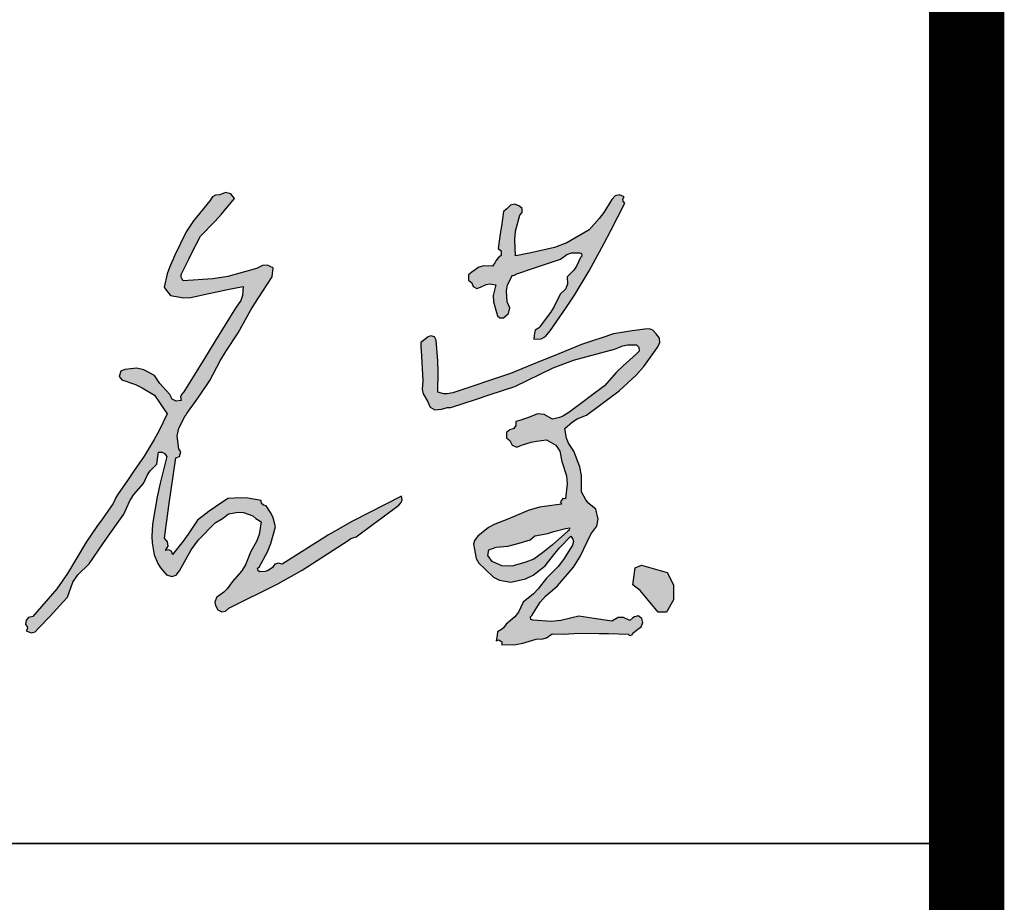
# Model space of a CAD drawing. Extents: x 1779708 to 7299578, y -1121471 to 88434.
# Tile 843 of 1056: x 6558794 to 6559448, y -964089 to -963503. Entities that reach past the tile are written whole.
import ezdxf

# ---------------------------------------------------------------- set-up
doc = ezdxf.new("R2010")
doc.units = 0
doc.header["$LTSCALE"] = 1000
doc.header["$MEASUREMENT"] = 0
for name, color, linetype in [('PUB_TITLE', 4, 'CONTINUOUS'), ('可见线', 6, 'CONTINUOUS'), ('电子签', 2, 'CONTINUOUS')]:
    doc.layers.add(name, color=color, linetype=linetype)

# ---------------------------------------------------------------- blocks, each defined once
blk = doc.blocks.new('A$C5DA54128')
at = {"layer": '电子签'}
h = blk.add_hatch(color=256, dxfattribs=at)
h.dxf.hatch_style = 1
h.paths.add_polyline_path([(1025.1, 439.8), (1026.4, 441.6), (1027, 442.5), (1028.3, 444.4), (1043.6, 466.4), (1051.3, 477.4), (1066.6, 499.5), (1083.9, 531.9), (1093.3, 547.8), (1113.4, 578.6), (1134.7, 616.5), (1146, 635.1), (1169.8, 671.6), (1170.6, 677.5), (1171, 680.5), (1171.9, 686.4), (1161.6, 690.8), (1153.9, 690.6), (1144, 685.4), (1096.4, 672.2), (1071.5, 668), (1022.3, 665.1), (1019.7, 668.7), (1018.9, 671.2), (1018.8, 675.7), (1031.5, 701.1), (1037.9, 713.8), (1050.7, 739.3), (1074.6, 763.3), (1086, 775.8), (1107.7, 801.8), (1101.1, 809.4), (1092.7, 811.5), (1083.3, 807.8), (1075.6, 807), (1070.9, 804.2), (1066.7, 797.6), (1039.1, 764.7), (1027, 746.1), (1008.2, 707.5), (999.2, 687.1), (995.6, 676.3), (990.4, 654.5), (994.7, 648.8), (996.8, 646), (1001, 640.3), (1023.1, 636.8), (1035.1, 637.2), (1056.9, 642.4), (1082.9, 647.8), (1095.9, 650.5), (1122, 655.7), (1120.6, 640.5), (1117.8, 632.3), (1109.2, 619.7), (1074.8, 564), (1057.7, 536.2), (1023.4, 480.5), (1019.2, 476.1), (1017.9, 472), (1018.8, 466), (1010.3, 465.1), (1003.9, 468.6), (1000.1, 476.3), (988.9, 488.1), (983.6, 494.4), (974.3, 507.8), (956.7, 517.3), (945.1, 519.6), (925.2, 517.4), (918.5, 514.9), (915.9, 506.1), (920.2, 500.4), (942.9, 492.5), (954, 487.3), (974.6, 474.9), (982.9, 462.6), (987.1, 456.4), (995.4, 444.1), (981.5, 415.3), (973.9, 401.2), (957.5, 373.8), (939.6, 348), (930.7, 335.2), (912.8, 309.5), (910, 303.8), (908.6, 301), (905.7, 295.3), (887.9, 269.6), (878.9, 256.8), (861.1, 231), (830.2, 178.6), (812.2, 153.5), (772.5, 107.4), (765.5, 105.6), (761.4, 101.1), (760.4, 94), (763.2, 90.9), (763.6, 87.3), (761.5, 83.7), (769.4, 80.5), (776.5, 82), (782.3, 88.3), (801.5, 108.7), (811, 119), (830.2, 139.5), (839.1, 164.3), (847, 176.5), (866, 195), (888.9, 228), (900.4, 244.6), (923.4, 277.6), (933.5, 299.6), (940.3, 310.1), (956, 328.5), (962.7, 342.7), (967.4, 349.4), (978.3, 360.6), (979.5, 368.6), (980, 372.5), (981.2, 380.4), (987.5, 380.3), (991.4, 378.3), (995.3, 373.3), (983.8, 328.7), (979, 306.1), (971.4, 260.6), (970.1, 240.2), (970.7, 229.7), (974.2, 209.6), (980, 195.2), (984.4, 188.1), (994.7, 176.4), (1003.3, 173.9), (1010.5, 176.3), (1015.9, 183.4), (1035.2, 218.3), (1047.5, 234.8), (1075.4, 263.2), (1084.7, 268.5), (1089.2, 271.4), (1097.7, 277.7), (1113.5, 280.7), (1122.6, 280), (1137.7, 274.5), (1143, 270.3), (1145.7, 268.4), (1151.5, 264.9), (1148.5, 243.7), (1144.8, 232.9), (1134, 214.4), (1125.5, 193.1), (1119.3, 182.8), (1104.3, 165.6), (1095.5, 153.4), (1089.9, 147.8), (1077.7, 139.1), (1075, 131.3), (1075.6, 125.7), (1079.8, 118.6), (1086.3, 115.2), (1092.5, 116.1), (1097.8, 121), (1179.6, 161.4), (1219.6, 184.2), (1296, 233.9), (1300.9, 237.1), (1303.8, 238.3), (1309.5, 239.5), (1337.8, 260.7), (1352, 271.3), (1380.3, 292.5), (1384.4, 297), (1385.7, 300.9), (1384.9, 307), (1303.6, 265.6), (1263.8, 242.9), (1186.7, 194.1), (1180.3, 196.2), (1174.7, 194.3), (1170.8, 188.8), (1163.4, 183.8), (1158.5, 182.2), (1149.6, 181.8), (1146.6, 183), (1145.8, 187.4), (1148.2, 189.6), (1162.2, 214.8), (1167.8, 228.5), (1175.5, 256.4), (1171.8, 271.2), (1168.6, 278.6), (1160.3, 291.4), (1155.4, 292.2), (1152.3, 295.3), (1151.5, 300.3), (1129.7, 304.1), (1118.4, 304.7), (1096.3, 303.2), (1075.7, 289.6), (1065.5, 282.4), (1045.7, 267.5), (1030.3, 244), (1022, 232.5), (1004.6, 210.3), (1003.1, 215.5), (998.2, 218.3), (992.9, 217), (997.1, 224.1), (996.4, 231.4), (990.9, 237.6), (998.6, 291), (1002.4, 317.7), (1010.2, 371.2), (1015.9, 373.3), (1018.2, 380.7), (1014.8, 385.7), (1012.4, 407.6), (1014.8, 420.3)])
h = blk.add_hatch(color=256, dxfattribs=at)
h.dxf.hatch_style = 1
h.paths.add_polyline_path([(1649, 700.9), (1659.7, 708.9), (1667.4, 711.4), (1683.5, 711.4), (1684.6, 705.8), (1682.2, 703.7), (1675.6, 689.5), (1670.9, 682.7), (1659.9, 671.5), (1660.4, 659.2), (1657.2, 651.3), (1648.2, 642.9), (1638.7, 622.1), (1632.6, 612.1), (1618.4, 594.1), (1613.9, 587.2), (1606.7, 583.2), (1605.9, 577.2), (1605.4, 574.3), (1604.6, 568.3), (1616.8, 568.7), (1624.3, 572.5), (1631.8, 582.1), (1659, 621), (1672, 640.9), (1696.7, 681.4), (1720.8, 726.3), (1732.6, 748.8), (1755.9, 794.1), (1753.2, 797.1), (1752.8, 800.8), (1754.9, 804.3), (1747, 807.6), (1739.8, 806), (1734, 799.8), (1720.9, 778.4), (1713.2, 768.2), (1696.5, 749.6), (1659.6, 728.3), (1638.9, 720.2), (1597.4, 710.9), (1588, 709.2), (1583.4, 708.3), (1574, 706.7), (1572.9, 733.7), (1574.4, 747.7), (1581.2, 773.8), (1585.4, 778.3), (1585.2, 784.8), (1580.9, 789), (1573, 792.3), (1565.8, 790.7), (1560, 784.5), (1557.7, 782.8), (1554.3, 780.2), (1550.8, 755.5), (1549, 743.1), (1545.4, 718.4), (1550.3, 714.8), (1550.5, 707), (1545.7, 703.2), (1541.6, 697.9), (1539.7, 695.1), (1536.2, 689.4), (1521.8, 689.9), (1513.5, 687.4), (1501.8, 679.2), (1496.3, 674.8), (1496.3, 665.9), (1501.8, 661.5), (1503.8, 655.5), (1510, 652.4), (1515.9, 654.4), (1525.3, 659), (1531.5, 659.9), (1541.8, 658.3), (1537.3, 640.6), (1537.5, 630.1), (1542.8, 612.6), (1544.2, 607), (1548.2, 603.7), (1554.1, 603.4), (1562.5, 610.6), (1564.7, 620.1), (1560.5, 630.3), (1559.2, 648.3), (1561.2, 658.4), (1569.4, 674.5), (1571.5, 673.9), (1573.3, 674.5), (1574.7, 676.2), (1604.4, 686.1), (1619.3, 691)])
h.paths.add_polyline_path([(1573, 489.5), (1636.7, 520.3), (1670.4, 532.9), (1738.6, 551.5), (1752.5, 556.8), (1760.2, 558.4), (1775, 558.9), (1779.4, 554.6), (1779.5, 548.1), (1775.4, 543.7), (1752.9, 523.7), (1742.2, 513.1), (1722.2, 490.7), (1698.4, 472.9), (1686.5, 464), (1662.7, 446.2), (1652.8, 440.2), (1647.2, 437.8), (1635.9, 435), (1622, 443.1), (1610.9, 444), (1595.9, 438.2), (1587.5, 435), (1583.3, 433.6), (1574.7, 431.2), (1574.9, 424.5), (1571.4, 419.6), (1565.1, 417.4), (1559.5, 413), (1559.5, 404.1), (1565.1, 399.7), (1568.5, 392.2), (1576.5, 388.9), (1584.2, 391.9), (1600.5, 396.8), (1609, 398.6), (1625.9, 401), (1641.1, 391.9), (1647.9, 382), (1651, 364.6), (1658.9, 341.1), (1660.3, 327.6), (1657.2, 303), (1652.8, 303.2), (1649.1, 298), (1650.8, 293.8), (1614, 288.8), (1595.5, 283.6), (1561.3, 268.9), (1539.9, 261), (1529.4, 255.1), (1511.8, 240.6), (1505.9, 233.8), (1504.3, 227.6), (1506.1, 218.7), (1508.8, 204), (1513.1, 196.1), (1524.1, 185.8), (1537.9, 172.8), (1547.8, 167.8), (1566.5, 164.5), (1591.1, 170), (1603.7, 176), (1623.5, 191.7), (1639.6, 212.2), (1648.1, 222.1), (1666, 241.1), (1669.7, 236), (1670.5, 231.7), (1668.8, 225.6), (1654.2, 201.9), (1645.3, 190.7), (1625.5, 171.2), (1612.1, 153.5), (1604.2, 145.3), (1586.9, 131.3), (1579.3, 114.6), (1573.1, 106.6), (1558.9, 94.9), (1554.3, 88.6), (1551.2, 85.7), (1544.4, 81.8), (1543.6, 75.9), (1543.1, 72.9), (1542.3, 67), (1546.4, 68.7), (1551.6, 65.1), (1551.5, 60.6), (1574.6, 61), (1586.5, 62.9), (1608.4, 70), (1619.6, 70.1), (1625.9, 72.2), (1635, 78.8), (1653.2, 78.2), (1662.4, 78.4), (1680.6, 79.8), (1712.8, 79.2), (1729, 78.9), (1761.2, 78.3), (1763.4, 76), (1767.8, 76.8), (1769, 79.7), (1774.7, 83.9), (1777.5, 86.1), (1783.2, 90.3), (1785.9, 97.4), (1784.2, 103.9), (1778.2, 108.7), (1772.1, 106.8), (1769, 105), (1764.4, 100.6), (1753.4, 105.8), (1744.8, 105.6), (1734, 99.9), (1712.2, 103.1), (1701.3, 104.6), (1679.6, 107.8), (1649.6, 100.7), (1633.6, 99.3), (1600.1, 101.3), (1599.1, 106.8), (1601.4, 109), (1615.3, 131), (1624.2, 141.4), (1643.9, 158.4), (1670.4, 189.3), (1681.9, 207.1), (1699.2, 243.9), (1709.3, 257.7), (1711.6, 269), (1707.8, 285.6), (1696.1, 294.9), (1691, 301.1), (1684.1, 314.3), (1683.9, 341.8), (1681.1, 356.2), (1671.1, 381.9), (1662.2, 395.3), (1659, 403.5), (1656.3, 419.4), (1668.9, 430.9), (1676.6, 435.7), (1692.4, 442), (1714, 458), (1724.7, 466.1), (1746.3, 482.2), (1774.5, 508), (1787.5, 522.7), (1809.7, 553.9), (1814.1, 561.9), (1813.6, 569.6), (1807.9, 576.9), (1802.6, 583.1), (1797.1, 585.4), (1788.9, 584.7), (1768.2, 581.8), (1757.8, 580.2), (1737.2, 577), (1716, 569.9), (1705.4, 566.4), (1684.1, 559.4), (1636.9, 539.9), (1613.2, 530.2), (1565.9, 510.8), (1527.7, 498.1), (1508.6, 491.7), (1470.4, 479.1), (1460.6, 477.1), (1455, 477.4), (1445.3, 480.2), (1445.8, 514.7), (1445.3, 532), (1442.6, 566.5), (1439.7, 571.8), (1433.6, 573.8), (1428.1, 571.1), (1423.6, 567.7), (1421.3, 566), (1416.8, 562.6), (1417.1, 557.5), (1417.2, 555), (1417.5, 549.9), (1418.6, 529.5), (1419.1, 519.3), (1420.2, 498.9), (1419.1, 485.1), (1420.9, 477), (1428, 465), (1432.6, 455.3), (1440.5, 450.7), (1451.3, 451.5), (1458.8, 454.3), (1466.8, 454.3), (1509.3, 468.4), (1530.5, 475.4)])
h.paths.add_polyline_path([(1606.3, 241.5), (1627.7, 245.3), (1638.1, 248.4), (1655, 252.9), (1663.7, 254.7), (1663.6, 250.8), (1661.3, 248.9), (1635.7, 226.4), (1619.2, 213.4), (1604.5, 202.5), (1589.9, 196.9), (1568.2, 190.8), (1551.3, 191.7), (1535.4, 198.6), (1528.4, 208.8), (1529.7, 217.9), (1541.9, 222.3), (1561.4, 224.1), (1580.6, 229), (1598.4, 234.9)], flags=16)
h.paths.add_polyline_path([(1836.7, 160), (1826.2, 180.7), (1783.6, 192.7), (1773.3, 188.4), (1769.3, 160.1), (1781.4, 150.6), (1811.4, 114.4), (1825, 114.7), (1836.9, 134.9)])
for p, q in [((1070.9, 804.2), (1066.7, 797.6)), ((1075.6, 807), (1070.9, 804.2)), ((1083.3, 807.8), (1075.6, 807)), ((1092.7, 811.5), (1083.3, 807.8)), ((1086, 775.8), (1107.7, 801.8)), ((1101.1, 809.4), (1092.7, 811.5)), ((1107.7, 801.8), (1101.1, 809.4)), ((1739.8, 806), (1734, 799.8)), ((1747, 807.6), (1739.8, 806)), ((1754.9, 804.3), (1747, 807.6)), ((1752.8, 800.8), (1754.9, 804.3)), ((1066.7, 797.6), (1039.1, 764.7)), ((1565.8, 790.7), (1560, 784.5)), ((1573, 792.3), (1565.8, 790.7)), ((1580.9, 789), (1573, 792.3)), ((1585.2, 784.8), (1580.9, 789)), ((1734, 799.8), (1720.9, 778.4)), ((1732.6, 748.8), (1755.9, 794.1)), ((1753.2, 797.1), (1752.8, 800.8)), ((1755.9, 794.1), (1753.2, 797.1)), ((1074.6, 763.3), (1086, 775.8)), ((1554.3, 780.2), (1550.8, 755.5)), ((1556.6, 781.9), (1554.3, 780.2)), ((1557.7, 782.8), (1556.6, 781.9)), ((1560, 784.5), (1557.7, 782.8)), ((1574.4, 747.7), (1581.2, 773.8)), ((1581.2, 773.8), (1585.4, 778.3)), ((1585.4, 778.3), (1585.2, 784.8)), ((1720.9, 778.4), (1713.2, 768.2)), ((1039.1, 764.7), (1027, 746.1)), ((1050.7, 739.3), (1074.6, 763.3)), ((1550.8, 755.5), (1549, 743.1)), ((1713.2, 768.2), (1696.5, 749.6)), ((1027, 746.1), (1008.2, 707.5)), ((1037.9, 713.8), (1050.7, 739.3)), ((1549, 743.1), (1545.4, 718.4)), ((1572.9, 733.7), (1574.4, 747.7)), ((1696.5, 749.6), (1659.6, 728.3)), ((1720.8, 726.3), (1732.6, 748.8)), ((1574, 706.7), (1572.9, 733.7)), ((1638.9, 720.2), (1597.4, 710.9)), ((1659.6, 728.3), (1638.9, 720.2)), ((1696.7, 681.4), (1720.8, 726.3)), ((1008.2, 707.5), (999.2, 687.1)), ((1031.5, 701.1), (1037.9, 713.8)), ((1545.4, 718.4), (1550.3, 714.8)), ((1550.5, 707), (1545.7, 703.2)), ((1550.3, 714.8), (1550.5, 707)), ((1583.4, 708.3), (1574, 706.7)), ((1588, 709.2), (1583.4, 708.3)), ((1597.4, 710.9), (1588, 709.2)), ((1649, 700.9), (1659.7, 708.9)), ((1659.7, 708.9), (1667.4, 711.4)), ((1667.4, 711.4), (1680.8, 711.4)), ((1682.2, 703.7), (1675.6, 689.5)), ((1680.8, 711.4), (1683.8, 710.2)), ((1684.6, 705.8), (1682.2, 703.7)), ((1683.8, 710.2), (1684.6, 705.8)), ((999.2, 687.1), (995.6, 676.3)), ((1018.8, 675.7), (1031.5, 701.1)), ((1153.9, 690.6), (1144, 685.4)), ((1161.6, 690.8), (1153.9, 690.6)), ((1171.9, 686.4), (1161.6, 690.8)), ((1513.5, 687.4), (1501.8, 679.2)), ((1521.8, 689.9), (1513.5, 687.4)), ((1536.2, 689.4), (1521.8, 689.9)), ((1539.7, 695.1), (1536.2, 689.4)), ((1541.6, 697.9), (1539.7, 695.1)), ((1545.7, 703.2), (1541.6, 697.9)), ((1604.4, 686.1), (1619.3, 691)), ((1619.3, 691), (1649, 700.9)), ((1675.6, 689.5), (1670.9, 682.7)), ((995.6, 676.3), (990.4, 654.5)), ((1018.9, 671.2), (1018.8, 675.7)), ((1019.7, 668.7), (1018.9, 671.2)), ((1096.4, 672.2), (1071.5, 668)), ((1144, 685.4), (1096.4, 672.2)), ((1146, 635.1), (1169.8, 671.6)), ((1169.8, 671.6), (1170.6, 677.5)), ((1170.6, 677.5), (1171, 680.5)), ((1171, 680.5), (1171.9, 686.4)), ((1501.8, 679.2), (1496.3, 674.8)), ((1496.3, 674.8), (1496.3, 665.9)), ((1561.2, 658.4), (1569.4, 674.5)), ((1569.4, 674.5), (1571.5, 673.9)), ((1571.5, 673.9), (1573.3, 674.5)), ((1573.3, 674.5), (1574.7, 676.2)), ((1574.7, 676.2), (1604.4, 686.1)), ((1670.9, 682.7), (1659.9, 671.5)), ((1659.9, 671.5), (1660.4, 659.2)), ((1672, 640.9), (1696.7, 681.4)), ((990.4, 654.5), (994.7, 648.8)), ((1022.3, 665.1), (1019.7, 668.7)), ((1071.5, 668), (1022.3, 665.1)), ((1095.9, 650.5), (1122, 655.7)), ((1122, 655.7), (1120.6, 640.5)), ((1496.3, 665.9), (1501.8, 661.5)), ((1501.8, 661.5), (1503.8, 655.5)), ((1503.8, 655.5), (1510, 652.4)), ((1510, 652.4), (1515.9, 654.4)), ((1515.9, 654.4), (1525.3, 659)), ((1525.3, 659), (1531.5, 659.9)), ((1531.5, 659.9), (1541.8, 658.3)), ((1541.8, 658.3), (1537.3, 640.6)), ((1559.2, 648.3), (1561.2, 658.4)), ((1660.4, 659.2), (1657.2, 651.3)), ((994.7, 648.8), (996.8, 646)), ((996.8, 646), (1001, 640.3)), ((1001, 640.3), (1023.1, 636.8)), ((1035.1, 637.2), (1056.9, 642.4)), ((1056.9, 642.4), (1082.9, 647.8)), ((1082.9, 647.8), (1095.9, 650.5)), ((1120.6, 640.5), (1117.8, 632.3)), ((1537.3, 640.6), (1537.5, 630.1)), ((1560.5, 630.3), (1559.2, 648.3)), ((1648.2, 642.9), (1638.7, 622.1)), ((1657.2, 651.3), (1648.2, 642.9)), ((1659, 621), (1672, 640.9)), ((1023.1, 636.8), (1035.1, 637.2)), ((1117.8, 632.3), (1109.2, 619.7)), ((1134.7, 616.5), (1146, 635.1)), ((1537.5, 630.1), (1542.8, 612.6)), ((1564.7, 620.1), (1560.5, 630.3)), ((1638.7, 622.1), (1632.6, 612.1)), ((1109.2, 619.7), (1074.8, 564)), ((1113.4, 578.6), (1134.7, 616.5)), ((1542.8, 612.6), (1544.2, 607)), ((1544.2, 607), (1548.2, 603.7)), ((1554.1, 603.4), (1562.5, 610.6)), ((1562.5, 610.6), (1564.7, 620.1)), ((1632.6, 612.1), (1618.4, 594.1)), ((1631.8, 582.1), (1659, 621)), ((1548.2, 603.7), (1554.1, 603.4)), ((1618.4, 594.1), (1614.9, 588.8)), ((1093.3, 547.8), (1113.4, 578.6)), ((1433.6, 573.8), (1428.1, 571.1)), ((1439.7, 571.8), (1433.6, 573.8)), ((1605.4, 574.3), (1604.6, 568.3)), ((1605.9, 577.2), (1605.4, 574.3)), ((1606.7, 583.2), (1605.9, 577.2)), ((1612.3, 586.3), (1606.7, 583.2)), ((1614.9, 588.8), (1612.3, 586.3)), ((1624.3, 572.5), (1631.8, 582.1)), ((1737.2, 577), (1716, 569.9)), ((1757.8, 580.2), (1737.2, 577)), ((1768.2, 581.8), (1757.8, 580.2)), ((1788.9, 584.7), (1768.2, 581.8)), ((1797.1, 585.4), (1788.9, 584.7)), ((1802.6, 583.1), (1797.1, 585.4)), ((1807.9, 576.9), (1802.6, 583.1)), ((1813.6, 569.6), (1807.9, 576.9)), ((1074.8, 564), (1057.7, 536.2)), ((1421.3, 566), (1416.8, 562.6)), ((1416.8, 562.6), (1417.1, 557.5)), ((1417.1, 557.5), (1417.2, 555)), ((1423.6, 567.7), (1421.3, 566)), ((1428.1, 571.1), (1423.6, 567.7)), ((1442.6, 566.5), (1439.7, 571.8)), ((1445.3, 532), (1442.6, 566.5)), ((1604.6, 568.3), (1616.8, 568.7)), ((1616.8, 568.7), (1624.3, 572.5)), ((1684.1, 559.4), (1636.9, 539.9)), ((1705.4, 566.4), (1684.1, 559.4)), ((1716, 569.9), (1705.4, 566.4)), ((1738.6, 551.5), (1752.5, 556.8)), ((1752.5, 556.8), (1760.2, 558.4)), ((1760.2, 558.4), (1775, 558.9)), ((1775, 558.9), (1779.4, 554.6)), ((1809.7, 553.9), (1814.1, 561.9)), ((1814.1, 561.9), (1813.6, 569.6)), ((1083.9, 531.9), (1093.3, 547.8)), ((1417.2, 555), (1417.5, 549.9)), ((1417.5, 549.9), (1418.6, 529.5)), ((1636.9, 539.9), (1613.2, 530.2)), ((1670.4, 532.9), (1738.6, 551.5)), ((1775.4, 543.7), (1752.9, 523.7)), ((1779.5, 548.1), (1775.4, 543.7)), ((1779.4, 554.6), (1779.5, 548.1)), ((1787.5, 522.7), (1809.7, 553.9)), ((1057.7, 536.2), (1023.4, 480.5)), ((1066.6, 499.5), (1083.9, 531.9)), ((1418.6, 529.5), (1419.1, 519.3)), ((1445.8, 514.7), (1445.3, 532)), ((1613.2, 530.2), (1565.9, 510.8)), ((1636.7, 520.3), (1670.4, 532.9)), ((1752.9, 523.7), (1742.2, 513.1)), ((918.5, 514.9), (915.9, 506.1)), ((925.2, 517.4), (918.5, 514.9)), ((945.1, 519.6), (925.2, 517.4)), ((956.7, 517.3), (945.1, 519.6)), ((974.3, 507.8), (956.7, 517.3)), ((983.6, 494.4), (974.3, 507.8)), ((1419.1, 519.3), (1420.2, 498.9)), ((1445.3, 480.2), (1445.8, 514.7)), ((1565.9, 510.8), (1527.7, 498.1)), ((1573, 489.5), (1636.7, 520.3)), ((1742.2, 513.1), (1722.2, 490.7)), ((1746.3, 482.2), (1774.5, 508)), ((1774.5, 508), (1787.5, 522.7)), ((915.9, 506.1), (920.2, 500.4)), ((920.2, 500.4), (942.9, 492.5)), ((942.9, 492.5), (954, 487.3)), ((988.9, 488.1), (983.6, 494.4)), ((1051.3, 477.4), (1066.6, 499.5)), ((1420.2, 498.9), (1419.1, 485.1)), ((1508.6, 491.7), (1470.4, 479.1)), ((1527.7, 498.1), (1508.6, 491.7)), ((1722.2, 490.7), (1698.4, 472.9)), ((954, 487.3), (974.6, 474.9)), ((974.6, 474.9), (982.9, 462.6)), ((1000.1, 476.3), (988.9, 488.1)), ((1003.9, 468.6), (1000.1, 476.3)), ((1019.2, 476.1), (1017.9, 472)), ((1023.4, 480.5), (1019.2, 476.1)), ((1043.6, 466.4), (1051.3, 477.4)), ((1419.1, 485.1), (1420.9, 477)), ((1420.9, 477), (1428, 465)), ((1455, 477.4), (1445.3, 480.2)), ((1460.6, 477.1), (1455, 477.4)), ((1470.4, 479.1), (1460.6, 477.1)), ((1509.3, 468.4), (1530.5, 475.4)), ((1530.5, 475.4), (1573, 489.5)), ((1724.7, 466.1), (1746.3, 482.2)), ((982.9, 462.6), (987.1, 456.4)), ((1010.3, 465.1), (1003.9, 468.6)), ((1018.8, 466), (1010.3, 465.1)), ((1017.9, 472), (1018.8, 466)), ((1028.3, 444.4), (1043.6, 466.4)), ((1428, 465), (1432.6, 455.3)), ((1466.8, 454.3), (1509.3, 468.4)), ((1686.5, 464), (1662.7, 446.2)), ((1698.4, 472.9), (1686.5, 464)), ((1692.4, 442), (1714, 458)), ((1714, 458), (1724.7, 466.1)), ((995.4, 444.1), (981.5, 415.3)), ((987.1, 456.4), (995.4, 444.1)), ((1026.4, 441.6), (1027, 442.5)), ((1027, 442.5), (1028.3, 444.4)), ((1432.6, 455.3), (1440.5, 450.7)), ((1440.5, 450.7), (1451.3, 451.5)), ((1451.3, 451.5), (1457.2, 453.7)), ((1457.2, 453.7), (1460.5, 454.3)), ((1460.5, 454.3), (1466.8, 454.3)), ((1610.9, 444), (1595.9, 438.2)), ((1622, 443.1), (1610.9, 444)), ((1635.9, 435), (1622, 443.1)), ((1662.7, 446.2), (1652.8, 440.2)), ((1676.6, 435.7), (1692.4, 442)), ((1014.8, 420.3), (1025.1, 439.8)), ((1025.1, 439.8), (1026.4, 441.6)), ((1583.3, 433.6), (1574.7, 431.2)), ((1574.7, 431.2), (1574.9, 424.5)), ((1587.5, 435), (1583.3, 433.6)), ((1595.9, 438.2), (1587.5, 435)), ((1647.2, 437.8), (1635.9, 435)), ((1652.8, 440.2), (1647.2, 437.8)), ((1656.3, 419.4), (1668.9, 430.9)), ((1668.9, 430.9), (1676.6, 435.7)), ((981.5, 415.3), (973.9, 401.2)), ((1012.4, 407.6), (1014.8, 420.3)), ((1565.1, 417.4), (1559.5, 413)), ((1559.5, 413), (1559.5, 404.1)), ((1571.4, 419.6), (1565.1, 417.4)), ((1574.9, 424.5), (1571.4, 419.6)), ((1659, 403.5), (1656.3, 419.4)), ((973.9, 401.2), (957.5, 373.8)), ((1014.8, 385.7), (1012.4, 407.6)), ((1559.5, 404.1), (1565.1, 399.7)), ((1565.1, 399.7), (1568.5, 392.2)), ((1584.2, 391.9), (1600.5, 396.8)), ((1600.5, 396.8), (1609, 398.6)), ((1609, 398.6), (1625.9, 401)), ((1625.9, 401), (1641.1, 391.9)), ((1662.2, 395.3), (1659, 403.5)), ((1671.1, 381.9), (1662.2, 395.3)), ((980, 372.5), (981.2, 380.4)), ((981.2, 380.4), (987.5, 380.3)), ((987.5, 380.3), (991.4, 378.3)), ((991.4, 378.3), (995.3, 373.3)), ((1018.2, 380.7), (1014.8, 385.7)), ((1015.9, 373.3), (1018.2, 380.7)), ((1568.5, 392.2), (1576.5, 388.9)), ((1576.5, 388.9), (1584.2, 391.9)), ((1641.1, 391.9), (1647.9, 382)), ((1647.9, 382), (1651, 364.6)), ((1681.1, 356.2), (1671.1, 381.9)), ((957.5, 373.8), (939.6, 348)), ((967.4, 349.4), (978.3, 360.6)), ((978.3, 360.6), (979.5, 368.6)), ((979.5, 368.6), (980, 372.5)), ((995.3, 373.3), (983.8, 328.7)), ((1002.4, 317.7), (1010.2, 371.2)), ((1010.2, 371.2), (1015.9, 373.3)), ((1651, 364.6), (1658.9, 341.1)), ((939.6, 348), (930.7, 335.2)), ((962.7, 342.7), (967.4, 349.4)), ((1683.9, 341.8), (1681.1, 356.2)), ((930.7, 335.2), (912.8, 309.5)), ((940.3, 310.1), (956, 328.5)), ((956, 328.5), (962.7, 342.7)), ((983.8, 328.7), (979, 306.1)), ((1660.3, 327.6), (1657.2, 303)), ((1658.9, 341.1), (1660.3, 327.6)), ((1684.1, 314.3), (1683.9, 341.8)), ((998.6, 291), (1002.4, 317.7)), ((1691, 301.1), (1684.1, 314.3)), ((905.7, 295.3), (887.9, 269.6)), ((908.6, 301), (905.7, 295.3)), ((910, 303.8), (908.6, 301)), ((912.8, 309.5), (910, 303.8)), ((923.4, 277.6), (933.5, 299.6)), ((933.5, 299.6), (940.3, 310.1)), ((979, 306.1), (971.4, 260.6)), ((1096.3, 303.2), (1075.7, 289.6)), ((1118.4, 304.7), (1096.3, 303.2)), ((1129.7, 304.1), (1118.4, 304.7)), ((1151.5, 300.3), (1129.7, 304.1)), ((1152.3, 295.3), (1151.5, 300.3)), ((1155.4, 292.2), (1152.3, 295.3)), ((1384.9, 307), (1303.6, 265.6)), ((1380.3, 292.5), (1384.4, 297)), ((1384.4, 297), (1385.7, 300.9)), ((1385.7, 300.9), (1384.9, 307)), ((1652.8, 303.2), (1649.1, 298)), ((1649.1, 298), (1650.8, 293.8)), ((1657.2, 303), (1652.8, 303.2)), ((1696.1, 294.9), (1691, 301.1)), ((1707.8, 285.6), (1696.1, 294.9)), ((990.9, 237.6), (998.6, 291)), ((1065.5, 282.4), (1045.7, 267.5)), ((1075.7, 289.6), (1065.5, 282.4)), ((1097.7, 277.7), (1113.5, 280.7)), ((1113.5, 280.7), (1122.6, 280)), ((1122.6, 280), (1137.7, 274.5)), ((1160.3, 291.4), (1155.4, 292.2)), ((1168.6, 278.6), (1160.3, 291.4)), ((1171.8, 271.2), (1168.6, 278.6)), ((1352, 271.3), (1380.3, 292.5)), ((1595.5, 283.6), (1561.3, 268.9)), ((1614, 288.8), (1595.5, 283.6)), ((1650.8, 293.8), (1614, 288.8)), ((1711.6, 269), (1707.8, 285.6)), ((887.9, 269.6), (878.9, 256.8)), ((900.4, 244.6), (923.4, 277.6)), ((1045.7, 267.5), (1030.3, 244)), ((1047.5, 234.8), (1075.4, 263.2)), ((1075.4, 263.2), (1084.7, 268.5)), ((1084.7, 268.5), (1089.2, 271.4)), ((1089.2, 271.4), (1097.7, 277.7)), ((1137.7, 274.5), (1143, 270.3)), ((1143, 270.3), (1145.7, 268.4)), ((1145.7, 268.4), (1151.5, 264.9)), ((1151.5, 264.9), (1148.5, 243.7)), ((1175.5, 256.4), (1171.8, 271.2)), ((1303.6, 265.6), (1263.8, 242.9)), ((1337.8, 260.7), (1352, 271.3)), ((1561.3, 268.9), (1539.9, 261)), ((1709.3, 257.7), (1711.6, 269)), ((878.9, 256.8), (861.1, 231)), ((971.4, 260.6), (970.1, 240.2)), ((1167.8, 228.5), (1175.5, 256.4)), ((1309.5, 239.5), (1337.8, 260.7)), ((1529.4, 255.1), (1511.8, 240.6)), ((1539.9, 261), (1529.4, 255.1)), ((1699.2, 243.9), (1709.3, 257.7)), ((861.1, 231), (830.2, 178.6)), ((888.9, 228), (900.4, 244.6)), ((970.1, 240.2), (970.7, 229.7)), ((970.7, 229.7), (974.2, 209.6)), ((996.4, 231.4), (990.9, 237.6)), ((997.1, 224.1), (996.4, 231.4)), ((1022, 232.5), (1004.6, 210.3)), ((1030.3, 244), (1022, 232.5)), ((1035.2, 218.3), (1047.5, 234.8)), ((1144.8, 232.9), (1134, 214.4)), ((1148.5, 243.7), (1144.8, 232.9)), ((1263.8, 242.9), (1186.7, 194.1)), ((1219.6, 184.2), (1296, 233.9)), ((1296, 233.9), (1300.9, 237.1)), ((1300.9, 237.1), (1303.8, 238.3)), ((1303.8, 238.3), (1309.5, 239.5)), ((1505.9, 233.8), (1504.3, 227.6)), ((1511.8, 240.6), (1505.9, 233.8)), ((1648.1, 222.1), (1666, 241.1)), ((1666, 241.1), (1669.7, 236)), ((1670.5, 231.7), (1668.8, 225.6)), ((1669.7, 236), (1670.5, 231.7)), ((1681.9, 207.1), (1699.2, 243.9)), ((866, 195), (888.9, 228)), ((992.9, 217), (997.1, 224.1)), ((998.2, 218.3), (992.9, 217)), ((1003.1, 215.5), (998.2, 218.3)), ((1004.6, 210.3), (1003.1, 215.5)), ((1015.9, 183.4), (1035.2, 218.3)), ((1134, 214.4), (1125.5, 193.1)), ((1148.2, 189.6), (1162.2, 214.8)), ((1162.2, 214.8), (1167.8, 228.5)), ((1504.3, 227.6), (1506.1, 218.7)), ((1506.1, 218.7), (1508.8, 204)), ((1639.6, 212.2), (1648.1, 222.1)), ((1668.8, 225.6), (1654.2, 201.9)), ((974.2, 209.6), (980, 195.2)), ((1508.8, 204), (1513.1, 196.1)), ((1623.5, 191.7), (1639.6, 212.2)), ((1654.2, 201.9), (1645.3, 190.7)), ((1670.4, 189.3), (1681.9, 207.1)), ((847, 176.5), (866, 195)), ((980, 195.2), (984.4, 188.1)), ((984.4, 188.1), (994.7, 176.4)), ((1010.5, 176.3), (1015.9, 183.4)), ((1119.3, 182.8), (1104.3, 165.6)), ((1125.5, 193.1), (1119.3, 182.8)), ((1145.8, 187.4), (1148.2, 189.6)), ((1146.6, 183), (1145.8, 187.4)), ((1149.6, 181.8), (1146.6, 183)), ((1158.5, 182.2), (1149.6, 181.8)), ((1163.4, 183.8), (1158.5, 182.2)), ((1170.8, 188.8), (1163.4, 183.8)), ((1174.7, 194.3), (1170.8, 188.8)), ((1180.3, 196.2), (1174.7, 194.3)), ((1179.6, 161.4), (1219.6, 184.2)), ((1186.7, 194.1), (1180.3, 196.2)), ((1513.1, 196.1), (1524.1, 185.8)), ((1524.1, 185.8), (1537.9, 172.8)), ((1603.7, 176), (1623.5, 191.7)), ((1645.3, 190.7), (1625.5, 171.2)), ((1643.9, 158.4), (1670.4, 189.3)), ((830.2, 178.6), (812.2, 153.5)), ((830.2, 139.5), (839.1, 164.3)), ((839.1, 164.3), (847, 176.5)), ((994.7, 176.4), (1003.3, 173.9)), ((1003.3, 173.9), (1010.5, 176.3)), ((1104.3, 165.6), (1095.5, 153.4)), ((1537.9, 172.8), (1547.8, 167.8)), ((1547.8, 167.8), (1566.5, 164.5)), ((1566.5, 164.5), (1591.1, 170)), ((1591.1, 170), (1603.7, 176)), ((1625.5, 171.2), (1612.1, 153.5)), ((812.2, 153.5), (772.5, 107.4)), ((1089.9, 147.8), (1077.7, 139.1)), ((1095.5, 153.4), (1089.9, 147.8)), ((1097.8, 121), (1179.6, 161.4)), ((1612.1, 153.5), (1604.2, 145.3)), ((1624.2, 141.4), (1643.9, 158.4)), ((811, 119), (830.2, 139.5)), ((1077.7, 139.1), (1075, 131.3)), ((1075, 131.3), (1075.6, 125.7)), ((1586.9, 131.3), (1579.3, 114.6)), ((1604.2, 145.3), (1586.9, 131.3)), ((1601.4, 109), (1615.3, 131)), ((1615.3, 131), (1624.2, 141.4)), ((801.5, 108.7), (811, 119)), ((1075.6, 125.7), (1079.8, 118.6)), ((1079.8, 118.6), (1086.3, 115.2)), ((1086.3, 115.2), (1092.5, 116.1)), ((1092.5, 116.1), (1097.8, 121)), ((1579.3, 114.6), (1573.1, 106.6)), ((761.4, 101.1), (760.4, 94)), ((765.5, 105.6), (761.4, 101.1)), ((772.5, 107.4), (765.5, 105.6)), ((782.3, 88.3), (801.5, 108.7)), ((1573.1, 106.6), (1558.9, 94.9)), ((1599.1, 106.8), (1601.4, 109)), ((1599.9, 102.4), (1599.1, 106.8)), ((1602.8, 101.2), (1599.9, 102.4)), ((1633.6, 99.3), (1602.8, 101.2)), ((1649.6, 100.7), (1633.6, 99.3)), ((1679.6, 107.8), (1649.6, 100.7)), ((1701.3, 104.6), (1679.6, 107.8)), ((1712.2, 103.1), (1701.3, 104.6)), ((1734, 99.9), (1712.2, 103.1)), ((1744.8, 105.6), (1734, 99.9)), ((1753.4, 105.8), (1744.8, 105.6)), ((1764.4, 100.6), (1753.4, 105.8)), ((1769, 105), (1764.4, 100.6)), ((1772.1, 106.8), (1769, 105)), ((1778.2, 108.7), (1772.1, 106.8)), ((1784.2, 103.9), (1778.2, 108.7)), ((1785.9, 97.4), (1784.2, 103.9)), ((760.4, 94), (763.2, 90.9)), ((763.6, 87.3), (761.5, 83.7)), ((761.5, 83.7), (769.4, 80.5)), ((763.2, 90.9), (763.6, 87.3)), ((769.4, 80.5), (776.5, 82)), ((776.5, 82), (782.3, 88.3)), ((1544.4, 81.8), (1543.6, 75.9)), ((1551.2, 85.7), (1544.4, 81.8)), ((1554.3, 88.6), (1551.2, 85.7)), ((1558.9, 94.9), (1554.3, 88.6)), ((1769, 79.7), (1774.7, 83.9)), ((1774.7, 83.9), (1777.5, 86.1)), ((1777.5, 86.1), (1783.2, 90.3)), ((1783.2, 90.3), (1785.9, 97.4)), ((1543.1, 72.9), (1542.3, 67)), ((1542.3, 67), (1546.4, 68.7)), ((1543.6, 75.9), (1543.1, 72.9)), ((1546.4, 68.7), (1551.6, 65.1)), ((1586.5, 62.9), (1608.4, 70)), ((1608.4, 70), (1619.6, 70.1)), ((1619.6, 70.1), (1625.9, 72.2)), ((1625.9, 72.2), (1635, 78.8)), ((1635, 78.8), (1653.2, 78.2)), ((1653.2, 78.2), (1662.4, 78.4)), ((1662.4, 78.4), (1680.6, 79.8)), ((1680.6, 79.8), (1712.8, 79.2)), ((1712.8, 79.2), (1729, 78.9)), ((1729, 78.9), (1761.2, 78.3)), ((1761.2, 78.3), (1763.4, 76)), ((1763.4, 76), (1767.8, 76.8)), ((1767.8, 76.8), (1769, 79.7)), ((1551.6, 65.1), (1551.5, 60.6)), ((1551.5, 60.6), (1574.6, 61)), ((1574.6, 61), (1586.5, 62.9))]:
    blk.add_line(p, q, dxfattribs=at)
for points in [[(1661.3, 248.9), (1635.7, 226.4), (1619.2, 213.4), (1604.5, 202.5), (1589.9, 196.9), (1568.2, 190.8), (1551.3, 191.7), (1535.4, 198.6), (1528.4, 208.8), (1529.7, 217.9), (1541.9, 222.3), (1561.4, 224.1), (1580.6, 229), (1598.4, 234.9), (1606.3, 241.5), (1627.7, 245.3), (1638.1, 248.4), (1655, 252.9), (1663.7, 254.7), (1663.6, 250.8)], [(1783.6, 192.7), (1826.2, 180.7), (1836.7, 160), (1836.9, 134.9), (1825, 114.7), (1811.4, 114.4), (1781.4, 150.6), (1769.3, 160.1), (1773.3, 188.4)]]:
    blk.add_lwpolyline(points, close=True, dxfattribs=at)
blk = doc.blocks.new('A$C3D8761CE')
at = {"layer": 'PUB_TITLE'}
blk.add_line((83100, 19600), (76100, 19600), dxfattribs=at)
at = {"layer": 'PUB_TITLE', "const_width": 100}
blk.add_lwpolyline([(2500, 1000), (83100, 1000), (83100, 58400), (2500, 58400)], close=True, dxfattribs=at)
at = {"layer": 'PUB_TITLE'}
blk.add_lwpolyline([(76100, 19600), (83100, 19600)], dxfattribs=at)
at = {"layer": '电子签', "xscale": 0.8000000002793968, "yscale": 0.8000000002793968, "zscale": 0.8000000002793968}
blk.add_blockref('A$C5DA54128', (81241, 19815.6), dxfattribs=at)

msp = doc.modelspace()

# ---------------------------------------------------------------- block references
at = {"layer": '可见线', "xscale": 0.5, "yscale": 0.5, "zscale": 0.5}
msp.add_blockref('A$C3D8761CE', (6517873.07, -973850.2), dxfattribs=at)

doc.saveas('drawing.dxf')
